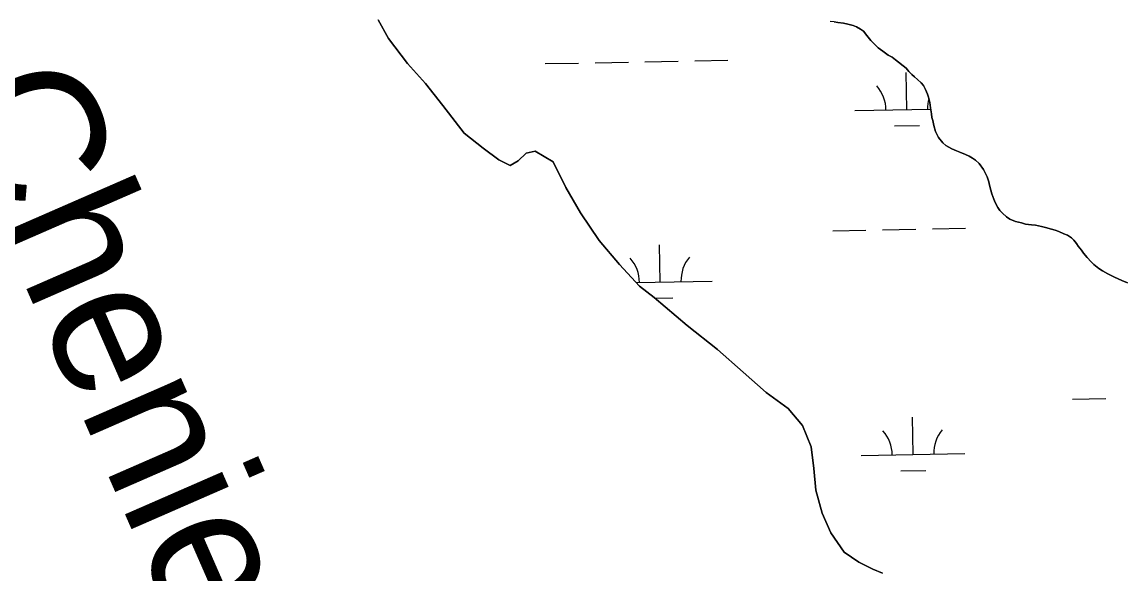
# Model space of a CAD drawing. Extents: x 3925854 to 3964121, y 224593 to 250589.
# Drawn here: x 3957620 to 3958680, y 235783 to 236314 of the extents above; entities that cross this region are included whole.
import ezdxf

# ---------------------------------------------------------------- set-up
doc = ezdxf.new("R2010")
doc.units = 0
for name, color, linetype in [('V-GRID-MAJR', 7, 'Continuous'), ('V-RIVR-IDEN', 7, 'Continuous'), ('V-TOPO-SHOR', 7, 'Continuous'), ('V-WETL-SWMP', 7, 'Continuous')]:
    doc.layers.add(name, color=color, linetype=linetype)

msp = doc.modelspace()

# ---------------------------------------------------------------- linework, layer by layer
at = {"layer": 'V-GRID-MAJR'}
msp.add_spline([(3930006.603, 236087.686), (3935327.129, 236182.494), (3940647.643, 236278.076), (3945968.142, 236374.431), (3951288.627, 236471.56), (3956609.098, 236569.464), (3961929.554, 236668.141), (3961929.555, 236668.141)], degree=3, dxfattribs=at)
at = {"layer": 'V-TOPO-SHOR'}
for points in [[(3957963.081, 236316.673), (3957973.053, 236298.396), (3957991.477, 236274.414), (3958008.85, 236255.214), (3958025.447, 236233.811), (3958045.892, 236207.25), (3958064.416, 236192.857), (3958079.514, 236181.425), (3958090.158, 236175.94), (3958097.899, 236180.614), (3958105.614, 236188.083), (3958114.386, 236189.77), (3958131.669, 236179.557), (3958143.907, 236154.713), (3958157.938, 236130.286), (3958176.186, 236103.705), (3958195.599, 236080.53), (3958214.985, 236059.753), (3958229.082, 236048.71), (3958260.916, 236021.867), (3958289.916, 235998.592), (3958314.909, 235976.674), (3958336.88, 235957.122), (3958358.012, 235941.756), (3958371.762, 235925.314), (3958380.161, 235904.826), (3958382.971, 235883.879), (3958384.779, 235863.125), (3958390.798, 235840.814), (3958399.182, 235821.722), (3958411.958, 235803.075), (3958426.235, 235793.632), (3958439.688, 235786.777), (3958449.115, 235783.077)], [(3958461.63, 236278.101), (3958458.146, 236280.487), (3958454.532, 236282.447), (3958449.297, 236286.389), (3958444.871, 236289.541), (3958441.445, 236292.701), (3958437.808, 236296.66), (3958433.964, 236301.413), (3958430.525, 236305.575), (3958427.91, 236307.545), (3958423.89, 236309.9), (3958420.881, 236311.069), (3958415.675, 236312.415), (3958411.473, 236313.171), (3958405.871, 236313.912), (3958402.271, 236314.475), (3958398.472, 236314.838)], [(3958493.356, 236241.902), (3958492.34, 236244.829), (3958490.411, 236249.515), (3958488.352, 236253.152), (3958486.167, 236255.857), (3958482.823, 236258.925), (3958479.82, 236261.524), (3958477.4, 236263.883), (3958474.285, 236266.833), (3958471.753, 236269.776), (3958461.63, 236278.101)], [(3958685.085, 236062.774), (3958679.402, 236065.285), (3958672.56, 236068.394), (3958669.314, 236069.944), (3958665.951, 236071.615), (3958660.851, 236074.353), (3958657.499, 236076.84), (3958652.645, 236080.626), (3958649.876, 236083.221), (3958646.077, 236087.346), (3958642.745, 236091.579), (3958640.562, 236094.518), (3958637.576, 236098.399), (3958635.737, 236100.869), (3958633.207, 236103.929), (3958631.135, 236106.167), (3958627.086, 236108.893), (3958623.719, 236110.331), (3958618.73, 236112.485), (3958615.249, 236113.689), (3958611.763, 236114.779), (3958605.953, 236116.36), (3958602.231, 236117.218), (3958596.415, 236118.449), (3958592.458, 236118.961), (3958586.753, 236119.608), (3958582.919, 236120.7), (3958576.99, 236122.166), (3958571.653, 236124.441), (3958568.528, 236126.459), (3958564.487, 236130.002), (3958562.07, 236132.709), (3958560.004, 236135.648), (3958557.493, 236140.34), (3958556.131, 236143.619), (3958554.439, 236148.767), (3958553.43, 236152.159), (3958552.086, 236157.187), (3958551.308, 236160.345), (3958549.727, 236165.024), (3958548.592, 236167.834), (3958546.311, 236172.174), (3958542.18, 236177.933), (3958538.719, 236181.236), (3958535.71, 236183.254), (3958532.35, 236185.04), (3958528.872, 236186.711), (3958523.416, 236188.869), (3958520.166, 236190.19), (3958515.873, 236191.986), (3958509.967, 236195.318), (3958507.198, 236197.913), (3958503.059, 236203.091), (3958499.979, 236208.952), (3958498.295, 236214.801), (3958497.415, 236219.358), (3958496.635, 236222.514), (3958496.09, 236225.901), (3958495.338, 236231.621), (3958494.58, 236236.877), (3958493.356, 236241.902)]]:
    msp.add_lwpolyline(points, dxfattribs=at)
at = {"layer": 'V-WETL-SWMP'}
for p, q in [((3957973.054, 236298.397), (3957963.081, 236316.673)), ((3958402.27, 236314.476), (3958405.871, 236313.913)), ((3958405.871, 236313.913), (3958411.472, 236313.171)), ((3958411.472, 236313.171), (3958415.675, 236312.415)), ((3958415.675, 236312.415), (3958420.882, 236311.069)), ((3958420.882, 236311.069), (3958423.89, 236309.901)), ((3958423.89, 236309.901), (3958427.909, 236307.545)), ((3958427.909, 236307.545), (3958430.526, 236305.574)), ((3957991.476, 236274.414), (3957973.054, 236298.397)), ((3958430.526, 236305.574), (3958433.964, 236301.414)), ((3958433.964, 236301.414), (3958437.808, 236296.659)), ((3958437.808, 236296.659), (3958441.444, 236292.701)), ((3958441.444, 236292.701), (3958444.872, 236289.54)), ((3958444.872, 236289.54), (3958449.298, 236286.389)), ((3958449.298, 236286.389), (3958454.532, 236282.447)), ((3958172.154, 236275.196), (3958204.149, 236275.778)), ((3958220.146, 236276.069), (3958252.141, 236276.651)), ((3958268.138, 236276.941), (3958300.133, 236277.523)), ((3958454.532, 236282.447), (3958458.147, 236280.486)), ((3958458.147, 236280.486), (3958461.631, 236278.101)), ((3958461.631, 236278.101), (3958471.753, 236269.776)), ((3958008.85, 236255.215), (3957991.476, 236274.414)), ((3958124.162, 236274.324), (3958156.157, 236274.905)), ((3958472.343, 236229.904), (3958471.689, 236265.898)), ((3958471.753, 236269.776), (3958474.285, 236266.833)), ((3958474.285, 236266.833), (3958477.399, 236263.884)), ((3958025.447, 236233.81), (3958008.85, 236255.215)), ((3958477.399, 236263.884), (3958479.821, 236261.525)), ((3958479.821, 236261.525), (3958482.822, 236258.926)), ((3958482.822, 236258.926), (3958486.168, 236255.857)), ((3958486.168, 236255.857), (3958488.353, 236253.151)), ((3958488.353, 236253.151), (3958490.41, 236249.514)), ((3958490.41, 236249.514), (3958492.339, 236244.829)), ((3958492.339, 236244.829), (3958493.355, 236241.903)), ((3958045.893, 236207.251), (3958025.447, 236233.81)), ((3958493.355, 236241.903), (3958494.581, 236236.877)), ((3958494.581, 236236.877), (3958495.338, 236231.622)), ((3958422.351, 236228.995), (3958495.508, 236230.325)), ((3958495.338, 236231.622), (3958496.089, 236225.901)), ((3958496.089, 236225.901), (3958496.634, 236222.514)), ((3958496.634, 236222.514), (3958497.414, 236219.358)), ((3958460.626, 236214.258), (3958484.622, 236214.694)), ((3958497.414, 236219.358), (3958498.295, 236214.801)), ((3958498.295, 236214.801), (3958499.978, 236208.953)), ((3958064.416, 236192.857), (3958045.893, 236207.251)), ((3958499.978, 236208.953), (3958503.059, 236203.09)), ((3958503.059, 236203.09), (3958507.198, 236197.914)), ((3958079.514, 236181.425), (3958064.416, 236192.857)), ((3958507.198, 236197.914), (3958509.966, 236195.318)), ((3958509.966, 236195.318), (3958515.874, 236191.987)), ((3958515.874, 236191.987), (3958520.167, 236190.19)), ((3958090.157, 236175.94), (3958079.514, 236181.425)), ((3958097.9, 236180.613), (3958090.157, 236175.94)), ((3958105.614, 236188.082), (3958097.9, 236180.613)), ((3958114.386, 236189.77), (3958105.614, 236188.082)), ((3958131.669, 236179.558), (3958114.386, 236189.77)), ((3958520.167, 236190.19), (3958523.417, 236188.87)), ((3958523.417, 236188.87), (3958528.872, 236186.71)), ((3958528.872, 236186.71), (3958532.35, 236185.039)), ((3958532.35, 236185.039), (3958535.711, 236183.253)), ((3958535.711, 236183.253), (3958538.719, 236181.237)), ((3958538.719, 236181.237), (3958542.179, 236177.933)), ((3958143.907, 236154.713), (3958131.669, 236179.558)), ((3958542.179, 236177.933), (3958546.311, 236172.174)), ((3958546.311, 236172.174), (3958548.593, 236167.835)), ((3958548.593, 236167.835), (3958549.727, 236165.025)), ((3958549.727, 236165.025), (3958551.307, 236160.344)), ((3958551.307, 236160.344), (3958552.087, 236157.187)), ((3958157.938, 236130.286), (3958143.907, 236154.713)), ((3958552.087, 236157.187), (3958553.429, 236152.159)), ((3958553.429, 236152.159), (3958554.44, 236148.767)), ((3958554.44, 236148.767), (3958556.131, 236143.618)), ((3958556.131, 236143.618), (3958557.493, 236140.339)), ((3958557.493, 236140.339), (3958560.004, 236135.647)), ((3958176.186, 236103.705), (3958157.938, 236130.286)), ((3958560.004, 236135.647), (3958562.07, 236132.71)), ((3958562.07, 236132.71), (3958564.487, 236130.001)), ((3958564.487, 236130.001), (3958568.527, 236126.458)), ((3958568.527, 236126.458), (3958571.652, 236124.441)), ((3958571.652, 236124.441), (3958576.989, 236122.166)), ((3958576.989, 236122.166), (3958582.918, 236120.7)), ((3958582.918, 236120.7), (3958586.753, 236119.607)), ((3958586.753, 236119.607), (3958592.458, 236118.96)), ((3958592.458, 236118.96), (3958596.416, 236118.449)), ((3958596.416, 236118.449), (3958602.231, 236117.218)), ((3958602.231, 236117.218), (3958605.952, 236116.359)), ((3958605.952, 236116.359), (3958611.763, 236114.778)), ((3958401.046, 236113.157), (3958433.041, 236113.738)), ((3958449.038, 236114.029), (3958481.033, 236114.611)), ((3958497.03, 236114.902), (3958529.025, 236115.484)), ((3958611.763, 236114.778), (3958615.248, 236113.69)), ((3958615.248, 236113.69), (3958618.731, 236112.485)), ((3958618.731, 236112.485), (3958623.72, 236110.33)), ((3958623.72, 236110.33), (3958627.085, 236108.893)), ((3958627.085, 236108.893), (3958631.134, 236106.166)), ((3958631.134, 236106.166), (3958633.207, 236103.928)), ((3958195.598, 236080.531), (3958176.186, 236103.705)), ((3958234.854, 236063.697), (3958234.199, 236099.691)), ((3958633.207, 236103.928), (3958635.737, 236100.868)), ((3958635.737, 236100.868), (3958637.575, 236098.399)), ((3958637.575, 236098.399), (3958640.562, 236094.518)), ((3958640.562, 236094.518), (3958642.744, 236091.579)), ((3958642.744, 236091.579), (3958646.077, 236087.345)), ((3958646.077, 236087.345), (3958649.877, 236083.222)), ((3958214.986, 236059.754), (3958195.598, 236080.531)), ((3958649.877, 236083.222), (3958652.646, 236080.626)), ((3958652.646, 236080.626), (3958657.499, 236076.84)), ((3958657.499, 236076.84), (3958660.852, 236074.354)), ((3958660.852, 236074.354), (3958665.951, 236071.615)), ((3958211.699, 236063.276), (3958284.845, 236064.606)), ((3958665.951, 236071.615), (3958669.313, 236069.945)), ((3958669.313, 236069.945), (3958672.559, 236068.393)), ((3958672.559, 236068.393), (3958679.402, 236065.285)), ((3958679.402, 236065.285), (3958685.086, 236062.773)), ((3958229.081, 236048.711), (3958214.986, 236059.754)), ((3958260.915, 236021.868), (3958229.081, 236048.711)), ((3958229.722, 236048.17), (3958247.132, 236048.487)), ((3958289.916, 235998.592), (3958260.915, 236021.868)), ((3958314.909, 235976.673), (3958289.916, 235998.592)), ((3958336.881, 235957.121), (3958314.909, 235976.673)), ((3958358.011, 235941.755), (3958336.881, 235957.121)), ((3958632.035, 235950.828), (3958664.03, 235951.41)), ((3958371.762, 235925.315), (3958358.011, 235941.755)), ((3958478.391, 235897.284), (3958477.737, 235933.278)), ((3958380.16, 235904.826), (3958371.762, 235925.315)), ((3958382.97, 235883.88), (3958380.16, 235904.826)), ((3958428.399, 235896.375), (3958528.383, 235898.193)), ((3958384.779, 235863.124), (3958382.97, 235883.88)), ((3958466.674, 235881.638), (3958490.67, 235882.074)), ((3958390.798, 235840.813), (3958384.779, 235863.124)), ((3958399.182, 235821.722), (3958390.798, 235840.813)), ((3958411.957, 235803.075), (3958399.182, 235821.722)), ((3958426.235, 235793.632), (3958411.957, 235803.075)), ((3958439.688, 235786.777), (3958426.235, 235793.632)), ((3958449.114, 235783.077), (3958439.688, 235786.777))]:
    msp.add_line(p, q, dxfattribs=at)
for centre, start, end in [((3958417.101, 236229.375), 0.269879, 41.813537), ((3958527.568, 236231.383), 164.436641, 181.813534), ((3958179.611, 236063.168), 0.269879, 41.813537), ((3958290.079, 236065.176), 140.269876, 181.813534), ((3958423.149, 235896.755), 0.269879, 41.813537), ((3958533.616, 235898.763), 140.269876, 181.813534)]:
    msp.add_arc(centre, 35.246, start, end, dxfattribs=at)

# ---------------------------------------------------------------- texts
at = {"layer": 'V-RIVR-IDEN'}
msp.add_text('Cheniere', height=132.9997, rotation=293.609438, dxfattribs=at).set_placement((3957544.164, 236240.201))

doc.saveas('drawing.dxf')
